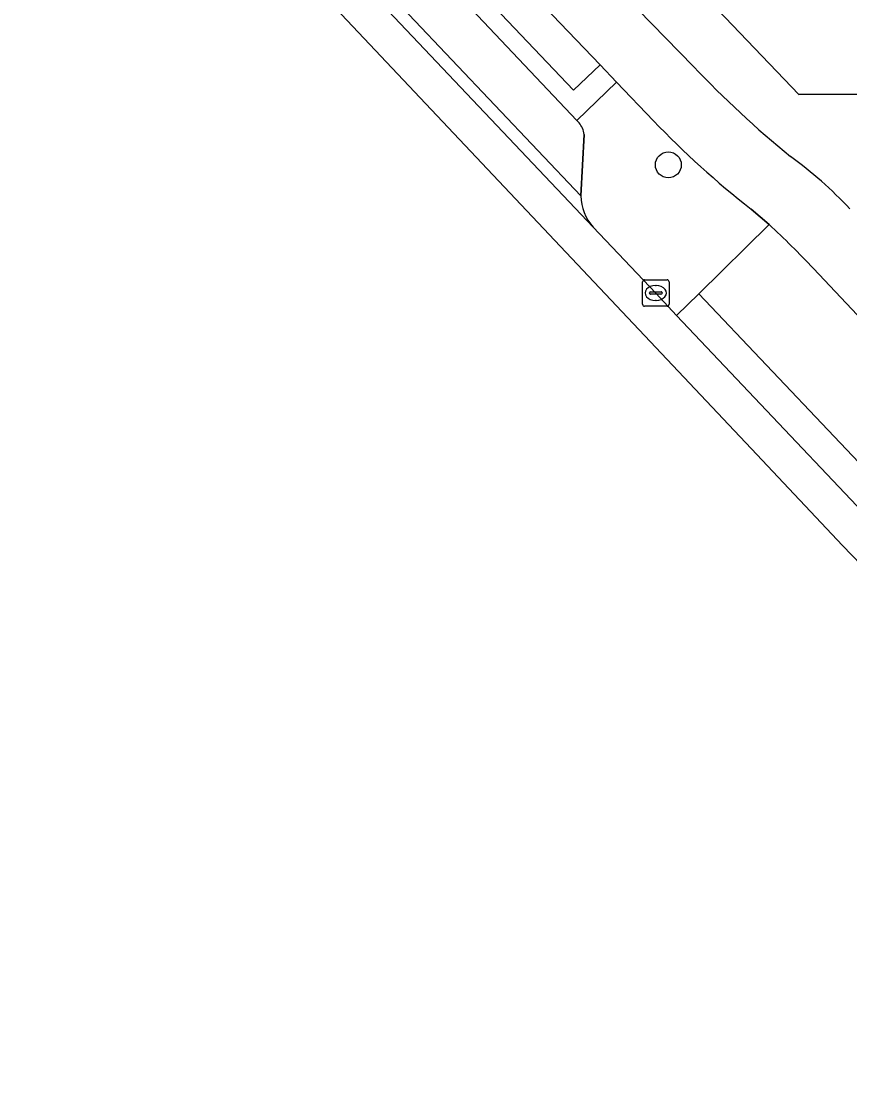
# Model space of a CAD drawing. Extents: x 162523 to 163266, y 381230 to 382050.
# Drawn here: x 162936.11 to 162967.44, y 381398.19 to 381438.05 of the extents above; entities that cross this region are included whole.
import ezdxf

# ---------------------------------------------------------------- set-up
doc = ezdxf.new("R2010")
doc.units = 0
for name, color, linetype in [('IMGEO_Berm_groen', 7, 'Continuous'), ('IMGEO_Berm_open', 7, 'Continuous'), ('IMGEO_Boom', 7, 'Continuous'), ('IMGEO_Fietspad_gesloten', 7, 'Continuous'), ('IMGEO_Groenvoorziening', 7, 'Continuous'), ('IMGEO_Kolk', 7, 'Continuous'), ('IMGEO_Parkeervlak_open', 7, 'Continuous'), ('IMGEO_Rijbaan_lokaal_gesloten', 7, 'Continuous'), ('IMGEO_Rijbaan_lokaal_open', 7, 'Continuous'), ('IMGEO_Voetpad_open', 7, 'Continuous')]:
    doc.layers.add(name, color=color, linetype=linetype)

msp = doc.modelspace()

# ---------------------------------------------------------------- linework, layer by layer
at = {"layer": 'IMGEO_Berm_groen'}
msp.add_lwpolyline([(162952.276, 381442.371), (162951.284, 381441.452), (162956.982, 381435.437), (162957.99, 381436.393)], close=True, dxfattribs=at)
for points in [[(162960.013, 381434.277), (162958.617, 381435.737), (162957.118, 381434.293), (162957.2, 381434.205)], [(162957.387, 381433.767), (162957.268, 381431.445)], [(162957.731, 381430.254), (162960.098, 381427.764), (162960.882, 381426.909), (162961.723, 381427.739), (162964.379, 381430.36), (162963.701, 381430.942)]]:
    msp.add_lwpolyline(points, dxfattribs=at)
for centre, radius, start, end in [((162956.533, 381433.661), 0.861, 7.0639, 39.1753), ((162984.635, 381457.799), 34.052, 223.6905, 232.0644), ((162959.072, 381431.461), 1.804, 180.4985, 221.9886)]:
    msp.add_arc(centre, radius, start, end, dxfattribs=at)
at = {"layer": 'IMGEO_Berm_open'}
msp.add_lwpolyline([(162937.976, 381455.519), (162937.492, 381455.055), (162957.118, 381434.293), (162958.617, 381435.737), (162957.99, 381436.393), (162956.982, 381435.437), (162951.284, 381441.452), (162952.276, 381442.371), (162951.643, 381443.034), (162950.667, 381442.107), (162944.637, 381448.493), (162945.577, 381449.379), (162944.941, 381450.045), (162944.008, 381449.149)], close=True, dxfattribs=at)
at = {"layer": 'IMGEO_Boom'}
msp.add_circle((162960.572, 381432.612), 0.489, dxfattribs=at)
at = {"layer": 'IMGEO_Fietspad_gesloten'}
for points in [[(162961.518, 381436.339), (162959.423, 381438.485), (162924.904, 381474.653), (162912.667, 381487.562), (162891.8, 381509.488), (162888.028, 381513.353)], [(162936.08, 381459.315), (162938.891, 381456.375), (162944.941, 381450.045), (162945.577, 381449.379), (162951.643, 381443.034), (162952.276, 381442.371), (162957.99, 381436.393), (162958.617, 381435.737), (162960.013, 381434.277)], [(162963.701, 381430.942), (162964.379, 381430.36)], [(162966.059, 381428.692), (162972.06, 381422.33), (162974.639, 381419.479)]]:
    msp.add_lwpolyline(points, dxfattribs=at)
for centre, radius, start, end in [((162989.582, 381462.908), 38.646, 223.4319, 230.8689), ((162984.635, 381457.799), 34.052, 223.6905, 232.0644), ((162955.348, 381419.511), 16.643, 43.4221, 53.7339), ((162941.016, 381405.149), 34.371, 43.2318, 47.1789)]:
    msp.add_arc(centre, radius, start, end, dxfattribs=at)
at = {"layer": 'IMGEO_Groenvoorziening'}
msp.add_lwpolyline([(162952.391, 381452.314), (162950.743, 381450.74), (162965.5, 381435.272), (162970.134, 381435.285), (162975.238, 381440.86), (162973.358, 381442.552), (162971.998, 381441.041), (162970.915, 381442.002), (162969.566, 381441.238), (162967.935, 381440.724), (162966.233, 381440.56), (162964.753, 381440.708), (162963.789, 381441.077), (162962.868, 381441.545), (162962.001, 381442.106), (162960.701, 381443.234)], close=True, dxfattribs=at)
at = {"layer": 'IMGEO_Kolk'}
for p, q in [((162959.597, 381427.338), (162959.597, 381428.19)), ((162959.672, 381428.264), (162960.524, 381428.264)), ((162960.085, 381428.044), (162960.11, 381428.044)), ((162960.598, 381428.19), (162960.598, 381427.338)), ((162959.856, 381427.758), (162959.856, 381427.77)), ((162960.294, 381427.721), (162959.896, 381427.721)), ((162959.899, 381427.807), (162960.297, 381427.807)), ((162960.34, 381427.77), (162960.34, 381427.758)), ((162960.524, 381427.264), (162959.672, 381427.264)), ((162960.108, 381427.484), (162960.083, 381427.484))]:
    msp.add_line(p, q, dxfattribs=at)
for points in [[(162959.597, 381427.338), (162959.597, 381428.19)], [(162959.672, 381428.264), (162960.524, 381428.264)], [(162960.598, 381428.19), (162960.598, 381427.338)], [(162960.524, 381427.264), (162959.672, 381427.264)]]:
    msp.add_lwpolyline(points, dxfattribs=at)
for centre, radius, start, end in [((162959.674, 381428.188), 0.0765, 91.552, 178.448), ((162959.674, 381428.188), 0.0765, 91.552, 178.448), ((162960.522, 381428.188), 0.0765, 1.552, 88.448), ((162960.522, 381428.188), 0.0765, 1.552, 88.448), ((162959.896, 381427.767), 0.0403, 85.8775, 175.7526), ((162959.893, 381427.757), 0.0366, 178.938, 274.7102), ((162960.297, 381427.764), 0.043, 264.8664, 352.4533), ((162960.301, 381427.769), 0.0386, 1.7309, 96.639), ((162959.674, 381427.34), 0.0765, 181.552, 268.448), ((162959.674, 381427.34), 0.0765, 181.552, 268.448), ((162960.522, 381427.34), 0.0765, 271.552, 358.448), ((162960.522, 381427.34), 0.0765, 271.552, 358.448)]:
    msp.add_arc(centre, radius, start, end, dxfattribs=at)
for centre, major_axis, ratio, start_param, end_param in [((162960.084, 381427.764), (-0.387, 0.002), 0.722429, 4.712389, 7.853982), ((162960.109, 381427.764), (-0.39, 0.002), 0.717154, 1.570796, 4.712389)]:
    msp.add_ellipse(centre, major_axis=major_axis, ratio=ratio, start_param=start_param, end_param=end_param, dxfattribs=at)
at = {"layer": 'IMGEO_Parkeervlak_open'}
for points in [[(162937.492, 381455.055), (162936.131, 381453.749), (162957.268, 381431.445), (162957.387, 381433.767)], [(162957.2, 381434.205), (162957.118, 381434.293), (162937.492, 381455.055)]]:
    msp.add_lwpolyline(points, dxfattribs=at)
msp.add_arc((162956.533, 381433.661), 0.861, 7.0639, 39.1753, dxfattribs=at)
at = {"layer": 'IMGEO_Rijbaan_lokaal_gesloten'}
for points in [[(162887.11, 381503.092), (162963.914, 381421.653), (162967.157, 381418.214), (163074.793, 381306.702), (163143.693, 381232.736), (163143.732, 381232.914), (163146.87, 381246.552), (163146.483, 381246.256), (163145.74, 381245.612)], [(163021.301, 381363.034), (163013.088, 381371.672), (162986.682, 381399.65), (162986.368, 381399.99), (162985.524, 381400.871), (162976.597, 381410.3), (162973.7, 381413.358), (162972.718, 381414.396), (162971.1, 381416.115), (162960.882, 381426.909), (162960.098, 381427.764), (162957.731, 381430.254), (162919.892, 381470.214), (162901.988, 381489.161)]]:
    msp.add_lwpolyline(points, dxfattribs=at)
at = {"layer": 'IMGEO_Rijbaan_lokaal_open'}
for points in [[(162901.988, 381489.161), (162919.892, 381470.214), (162957.731, 381430.254)], [(162957.268, 381431.445), (162936.131, 381453.749), (162933.348, 381456.685), (162920.135, 381470.628)]]:
    msp.add_lwpolyline(points, dxfattribs=at)
msp.add_arc((162959.072, 381431.461), 1.804, 180.4985, 221.9886, dxfattribs=at)
at = {"layer": 'IMGEO_Voetpad_open'}
for points in [[(162888.028, 381513.353), (162891.8, 381509.488), (162912.667, 381487.562), (162924.904, 381474.653), (162959.423, 381438.485), (162961.518, 381436.339)], [(162976.233, 381421.393), (162979.022, 381417.976), (162980.035, 381416.858), (162981.376, 381418.11), (162981.097, 381418.403), (162983.379, 381420.58), (162976.626, 381427.791), (162972.114, 381431.768), (162970.134, 381435.285), (162965.5, 381435.272), (162950.743, 381450.74), (162949.274, 381452.279), (162949.085, 381452.478), (162948.785, 381452.793), (162947.952, 381453.669), (162903.859, 381500)], [(162964.379, 381430.36), (162961.723, 381427.739), (162971.962, 381416.935), (162974.639, 381419.479), (162972.06, 381422.33), (162966.059, 381428.692)]]:
    msp.add_lwpolyline(points, dxfattribs=at)
msp.add_lwpolyline([(162961.723, 381427.739), (162960.882, 381426.909), (162971.1, 381416.115), (162971.962, 381416.935)], close=True, dxfattribs=at)
for centre, radius, start, end in [((162989.582, 381462.908), 38.646, 223.4319, 230.8689), ((162955.348, 381419.511), 16.643, 43.4221, 53.7339), ((162941.016, 381405.149), 34.371, 43.2318, 47.1789)]:
    msp.add_arc(centre, radius, start, end, dxfattribs=at)

doc.saveas('drawing.dxf')
